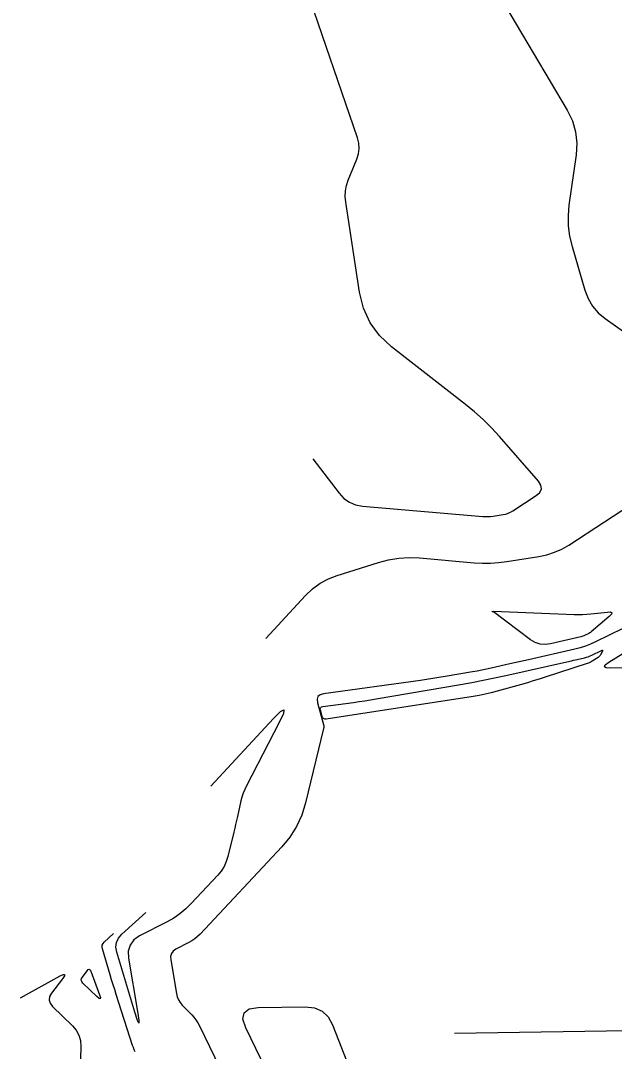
# Model space of a CAD drawing. Extents: x 1768942 to 1774819, y 723037 to 732099.
# Drawn here: x 1770534 to 1770701.2, y 724815.1 to 725105.6 of the extents above; entities that cross this region are included whole.
import ezdxf

# ---------------------------------------------------------------- set-up
doc = ezdxf.new("R2010")
doc.units = 0
doc.layers.add('R_Contours', color=7, linetype='Continuous')
doc.layers.add('R_Horz Alg', color=7, linetype='Continuous')

msp = doc.modelspace()

# ---------------------------------------------------------------- linework, layer by layer
at = {"layer": 'R_Contours'}
for points in [[(1770616.29, 724982.17), (1770623.68, 724972.43), (1770625.01, 724970.99), (1770626.54, 724969.91), (1770628.27, 724969.19), (1770630.2, 724968.83), (1770664.12, 724965.88), (1770664.84, 724965.84), (1770665.57, 724965.85), (1770666.29, 724965.89), (1770667.01, 724965.99), (1770669.89, 724966.44), (1770670.59, 724966.59), (1770671.27, 724966.82), (1770671.92, 724967.11), (1770672.55, 724967.47), (1770679.18, 724971.78), (1770680.2, 724972.67), (1770680.63, 724973.65), (1770680.48, 724974.7), (1770679.75, 724975.84), (1770668.78, 724988.43), (1770666.56, 724990.86), (1770664.23, 724993.18), (1770661.78, 724995.38), (1770659.23, 724997.47), (1770638.42, 725013.68), (1770635, 725016.87), (1770632.36, 725020.5), (1770630.48, 725024.59), (1770629.37, 725029.12), (1770625.5, 725054.52), (1770625.36, 725056.09), (1770625.44, 725057.63), (1770625.72, 725059.15), (1770626.22, 725060.65), (1770628.62, 725066.58), (1770629.08, 725068.07), (1770629.26, 725069.56), (1770629.16, 725071.07), (1770628.79, 725072.58), (1770614.45, 725114.59)], [(1770668.75, 725112.81), (1770687.9, 725080.38), (1770689.34, 725077.41), (1770690.24, 725074.33), (1770690.59, 725071.14), (1770690.39, 725067.84), (1770688.38, 725053.68), (1770688.11, 725050.72), (1770688.17, 725047.78), (1770688.54, 725044.86), (1770689.23, 725041.97), (1770692.87, 725029.68), (1770693.78, 725027.3), (1770695.04, 725025.18), (1770696.64, 725023.29), (1770698.6, 725021.66), (1770710.23, 725013.38)], [(1770603, 724931.54), (1770614.18, 724943.63), (1770616.14, 724945.5), (1770618.28, 724947.06), (1770620.62, 724948.33), (1770623.14, 724949.3), (1770634.76, 724952.94), (1770637.59, 724953.68), (1770640.44, 724954.13), (1770643.33, 724954.31), (1770646.25, 724954.19), (1770661.72, 724952.85), (1770664.01, 724952.72), (1770666.29, 724952.73), (1770668.57, 724952.88), (1770670.84, 724953.17), (1770679.93, 724954.62), (1770682.16, 724955.09), (1770684.3, 724955.79), (1770686.35, 724956.71), (1770688.33, 724957.85), (1770708.43, 724970.93)], [(1770703.56, 724934.36), (1770695.85, 724930.57), (1770694.44, 724929.93), (1770693, 724929.37), (1770691.53, 724928.9), (1770690.03, 724928.51), (1770677.01, 724925.51), (1770675.69, 724925.21), (1770674.38, 724924.91), (1770673.06, 724924.62), (1770671.74, 724924.32), (1770666.48, 724923.14), (1770665.16, 724922.85), (1770663.84, 724922.58), (1770662.51, 724922.33), (1770661.18, 724922.09), (1770653.49, 724920.77), (1770651.76, 724920.48), (1770650.03, 724920.21), (1770648.3, 724919.94), (1770646.57, 724919.7), (1770619.24, 724915.93), (1770618.28, 724915.65), (1770617.69, 724915.14), (1770617.45, 724914.39), (1770617.58, 724913.41), (1770619.36, 724906.9), (1770619.37, 724906.84), (1770619.38, 724906.78), (1770619.37, 724906.72), (1770619.36, 724906.66), (1770619.31, 724906.42), (1770619.3, 724906.36), (1770619.28, 724906.3), (1770619.27, 724906.24), (1770619.25, 724906.18), (1770614.17, 724885.14), (1770613.11, 724881.72), (1770611.65, 724878.52), (1770609.78, 724875.54), (1770607.51, 724872.78), (1770584.53, 724848.2), (1770583.81, 724847.49), (1770583.04, 724846.85), (1770582.21, 724846.28), (1770581.33, 724845.78), (1770577.7, 724843.91), (1770576.93, 724843.38), (1770576.42, 724842.71), (1770576.19, 724841.9), (1770576.22, 724840.96), (1770577.84, 724831.4), (1770578.06, 724830.5), (1770578.4, 724829.66), (1770578.88, 724828.88), (1770579.48, 724828.16), (1770582.13, 724825.43), (1770582.76, 724824.73), (1770583.33, 724823.98), (1770583.84, 724823.19), (1770584.29, 724822.35), (1770594.28, 724801.75)], [(1770729.29, 724923.26), (1770700.04, 724923.15), (1770698.84, 724923.25), (1770698.36, 724923.55), (1770698.6, 724924.07), (1770699.56, 724924.79), (1770706.7, 724929.27)], [(1770587.54, 724889.92), (1770605.12, 724908.93), (1770607.12, 724910.91), (1770608.06, 724911.38), (1770607.94, 724910.34), (1770606.76, 724907.78), (1770597.54, 724889.93), (1770597.05, 724888.91), (1770596.64, 724887.87), (1770596.29, 724886.81), (1770596, 724885.72), (1770595, 724881.32), (1770594.75, 724880.22), (1770594.5, 724879.12), (1770594.24, 724878.02), (1770593.98, 724876.93), (1770592.32, 724870.07), (1770591.87, 724868.61), (1770591.24, 724867.24), (1770590.44, 724865.96), (1770589.47, 724864.78), (1770582.01, 724856.8), (1770580.47, 724855.29), (1770578.82, 724853.93), (1770577.06, 724852.71), (1770575.19, 724851.65), (1770567.47, 724847.67), (1770565.83, 724846.54), (1770564.76, 724845.11), (1770564.26, 724843.4), (1770564.33, 724841.41), (1770566.86, 724826.39), (1770567.22, 724823.96), (1770567.21, 724823.13), (1770566.83, 724823.87), (1770566.08, 724826.21), (1770561.04, 724843.14), (1770560.8, 724844.55), (1770560.95, 724845.86), (1770561.49, 724847.05), (1770562.43, 724848.14), (1770569.21, 724854.32)], [(1770566.24, 724815), (1770565.96, 724815.59), (1770565.71, 724816.18), (1770565.5, 724816.79), (1770560.89, 724831.13), (1770560.44, 724832.53), (1770560.01, 724833.92), (1770559.58, 724835.32), (1770559.15, 724836.72), (1770556.99, 724844.01), (1770556.89, 724844.55), (1770556.95, 724845.06), (1770557.16, 724845.52), (1770557.52, 724845.94), (1770560.13, 724848.32)], [(1770533.96, 724830.27), (1770545.05, 724836.42), (1770545.92, 724836.83), (1770546.33, 724836.83), (1770546.27, 724836.43), (1770545.74, 724835.62), (1770542.68, 724831.57), (1770542.13, 724830.58), (1770541.99, 724829.61), (1770542.27, 724828.68), (1770542.97, 724827.78), (1770548.53, 724822.35), (1770549.6, 724821.08), (1770550.35, 724819.69), (1770550.79, 724818.17), (1770550.9, 724816.51), (1770550.73, 724809.45)], [(1770608.66, 724798.45), (1770597.35, 724821.75), (1770596.54, 724824.23), (1770596.86, 724826.02), (1770598.31, 724827.11), (1770600.89, 724827.51), (1770614.13, 724827.73), (1770616.71, 724827.44), (1770618.85, 724826.49), (1770620.54, 724824.87), (1770621.78, 724822.59), (1770626.65, 724810.09)]]:
    msp.add_lwpolyline(points, dxfattribs=at)
for points in [[(1770694.46, 724933.23), (1770694.24, 724933.08), (1770694.01, 724932.94), (1770693.77, 724932.81), (1770692.79, 724932.33), (1770692.54, 724932.21), (1770692.28, 724932.12), (1770692.03, 724932.03), (1770691.76, 724931.96), (1770683.14, 724929.98), (1770681.65, 724929.79), (1770680.23, 724929.92), (1770678.87, 724930.38), (1770677.58, 724931.16), (1770667.08, 724939.01), (1770667.05, 724939.03), (1770667.01, 724939.05), (1770666.97, 724939.05), (1770666.93, 724939.06), (1770666.77, 724939.05), (1770666.74, 724939.05), (1770666.73, 724939.06), (1770666.74, 724939.07), (1770666.76, 724939.08), (1770666.99, 724939.15), (1770666.99, 724939.15), (1770667, 724939.15), (1770667, 724939.15), (1770667.01, 724939.15), (1770667.02, 724939.15), (1770667.03, 724939.15), (1770667.03, 724939.15), (1770667.04, 724939.15), (1770667.04, 724939.15), (1770667.1, 724939.16), (1770667.11, 724939.16), (1770667.12, 724939.16), (1770667.13, 724939.16), (1770667.14, 724939.16), (1770689.88, 724938.3), (1770691.05, 724938.28), (1770692.21, 724938.29), (1770693.38, 724938.36), (1770694.54, 724938.46), (1770699.18, 724938.95), (1770700.09, 724938.97), (1770700.48, 724938.76), (1770700.36, 724938.33), (1770699.73, 724937.69), (1770694.67, 724933.4)], [(1770697.15, 724926.7), (1770696.98, 724926.49), (1770696.79, 724926.31), (1770696.57, 724926.15), (1770694.95, 724925.14), (1770694.6, 724924.93), (1770694.24, 724924.75), (1770693.86, 724924.58), (1770693.48, 724924.45), (1770681.68, 724920.6), (1770680.01, 724920.06), (1770678.33, 724919.54), (1770676.65, 724919.03), (1770674.96, 724918.55), (1770668.2, 724916.63), (1770666.51, 724916.18), (1770664.8, 724915.78), (1770663.08, 724915.43), (1770661.35, 724915.14), (1770620.02, 724908.8), (1770619.61, 724908.79), (1770619.29, 724908.91), (1770619.04, 724909.16), (1770618.88, 724909.54), (1770618.4, 724911.3), (1770618.35, 724911.69), (1770618.44, 724911.99), (1770618.68, 724912.2), (1770619.06, 724912.31), (1770627.73, 724913.5), (1770629.32, 724913.73), (1770630.92, 724913.97), (1770632.51, 724914.22), (1770634.1, 724914.49), (1770657.82, 724918.57), (1770661.02, 724919.14), (1770664.22, 724919.75), (1770667.41, 724920.4), (1770670.59, 724921.09), (1770688.61, 724925.13), (1770689.13, 724925.25), (1770689.65, 724925.37), (1770690.17, 724925.48), (1770690.69, 724925.6), (1770692.78, 724926.08), (1770693.3, 724926.22), (1770693.8, 724926.38), (1770694.3, 724926.57), (1770694.78, 724926.79), (1770697.54, 724928.15), (1770697.74, 724928.22), (1770697.85, 724928.21), (1770697.86, 724928.1), (1770697.78, 724927.9), (1770697.28, 724926.93)], [(1770551.16, 724834.8), (1770551.04, 724835.21), (1770551.1, 724835.64), (1770551.34, 724836.08), (1770552.69, 724837.87), (1770553.01, 724838.19), (1770553.3, 724838.28), (1770553.54, 724838.12), (1770553.76, 724837.71), (1770556.2, 724831.1), (1770556.43, 724830.29), (1770556.38, 724829.94), (1770556.03, 724830.03), (1770555.39, 724830.57), (1770551.47, 724834.4)]]:
    msp.add_lwpolyline(points, close=True, dxfattribs=at)
at = {"layer": 'R_Horz Alg'}
msp.add_lwpolyline([(1770821.12, 724822.68), (1770656.14, 724820.14)], dxfattribs=at)

doc.saveas('drawing.dxf')
